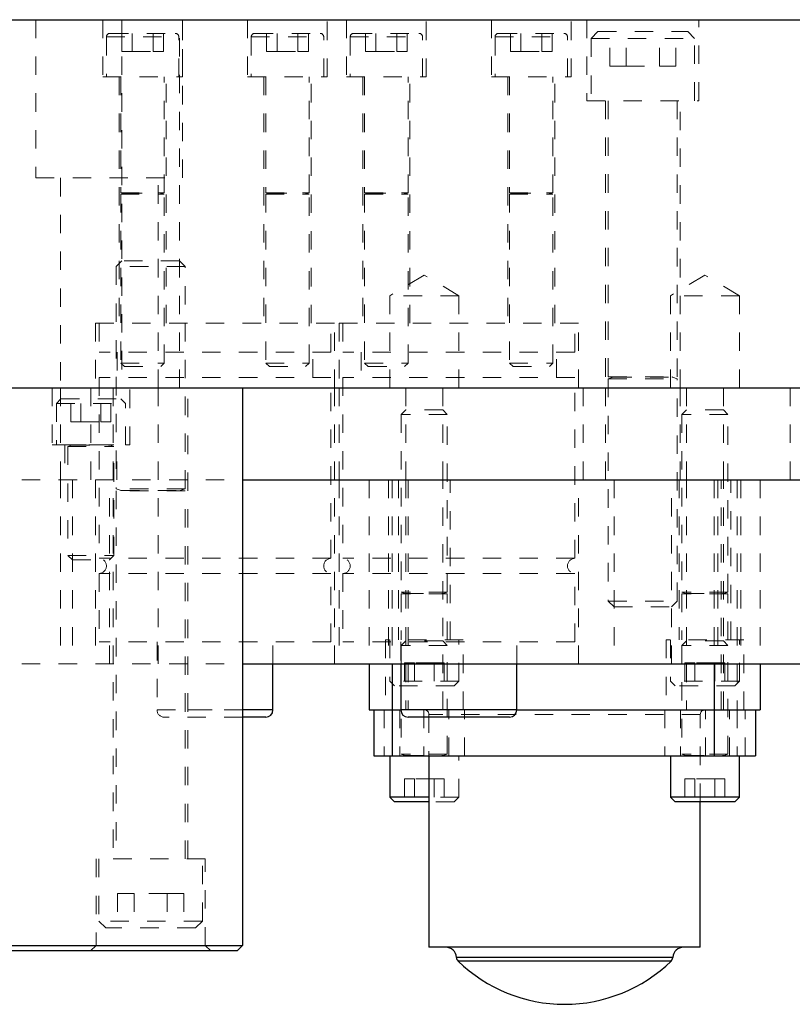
# Model space of a CAD drawing. Header units: inches. Extents: x 220 to 877, y 4 to 174.
# Tile 516 of 656: x 551.26 to 555.46, y 133.43 to 138.78. Entities that reach past the tile are written whole.
import ezdxf

# ---------------------------------------------------------------- set-up
doc = ezdxf.new("R2010")
doc.units = ezdxf.units.IN
doc.header["$LTSCALE"] = 0.5
doc.header["$MEASUREMENT"] = 0
doc.linetypes.add('HIDDEN', pattern=[0.225, 0.15, -0.075])
for name, color, linetype in [('DST-M-S', 53, 'Continuous'), ('PAD-M-S', 135, 'Continuous'), ('PBU-M-S', 8, 'Continuous'), ('PUN-M-S', 8, 'Continuous'), ('SVF-M-S', 8, 'Continuous')]:
    doc.layers.add(name, color=color, linetype=linetype)

msp = doc.modelspace()

# ---------------------------------------------------------------- linework, layer by layer
at = {"layer": 'DST-M-S', "linetype": 'Continuous', "lineweight": 25}
for p, q in [((541.97261, 138.77917), (575.47261, 138.77917)), ((541.97261, 136.77917), (575.47261, 136.77917)), ((552.47261, 136.77917), (552.47261, 133.74917)), ((552.63757, 135.02854), (552.63757, 135.27917)), ((553.33264, 135.27917), (553.33264, 135.02854)), ((553.96257, 135.02854), (553.96257, 135.27917)), ((552.63757, 135.02854), (552.47261, 135.02854)), ((552.5982, 134.98917), (552.47261, 134.98917)), ((553.96257, 135.02854), (553.33264, 135.02854)), ((553.9232, 134.98917), (553.37201, 134.98917)), ((548.47261, 133.74917), (552.47261, 133.74917)), ((552.44261, 133.71917), (548.50261, 133.71917)), ((552.47261, 133.74917), (552.44261, 133.71917))]:
    msp.add_line(p, q, dxfattribs=at)
at = {"layer": 'DST-M-S', "linetype": 'HIDDEN', "lineweight": 18}
for p, q in [((551.34911, 138.77917), (551.34911, 137.91917)), ((551.71237, 138.77917), (551.71237, 138.46869)), ((551.81636, 138.77917), (551.81636, 136.77917)), ((552.12886, 136.77917), (552.12886, 138.77917)), ((552.14544, 138.46869), (552.14544, 138.77917)), ((552.14611, 137.91917), (552.14611, 138.77917)), ((552.49977, 138.77917), (552.49977, 138.46869)), ((552.93284, 138.46869), (552.93284, 138.77917)), ((553.03737, 138.77917), (553.03737, 138.46869)), ((553.47044, 138.46869), (553.47044, 138.77917)), ((553.82477, 138.77917), (553.82477, 138.46869)), ((554.25784, 138.46869), (554.25784, 138.77917)), ((554.34311, 138.77917), (554.34311, 138.33917)), ((554.95211, 138.33917), (554.95211, 138.77917)), ((551.71237, 138.46869), (552.14544, 138.46869)), ((551.80095, 138.46869), (551.80095, 137.13011)), ((552.05686, 137.13011), (552.05686, 138.46869)), ((552.49977, 138.46869), (552.93284, 138.46869)), ((552.58835, 138.46869), (552.58835, 137.13011)), ((552.84426, 137.13011), (552.84426, 138.46869)), ((553.03737, 138.46869), (553.47044, 138.46869)), ((553.12595, 138.46869), (553.12595, 137.13011)), ((553.38186, 137.13011), (553.38186, 138.46869)), ((553.82477, 138.46869), (554.25784, 138.46869)), ((553.91335, 138.46869), (553.91335, 137.13011)), ((554.16926, 137.13011), (554.16926, 138.46869)), ((554.34311, 138.33917), (554.95211, 138.33917)), ((554.44461, 138.33917), (554.44461, 136.77917)), ((554.85061, 136.77917), (554.85061, 138.33917)), ((551.34911, 137.91917), (552.14611, 137.91917)), ((551.48211, 137.91917), (551.48211, 136.77917)), ((552.01311, 136.77917), (552.01311, 137.91917)), ((553.46011, 137.39183), (553.27261, 137.27917)), ((553.64761, 137.27917), (553.46011, 137.39183)), ((554.98511, 137.39183), (554.79761, 137.27917)), ((555.17261, 137.27917), (554.98511, 137.39183)), ((553.64761, 137.27917), (553.27261, 137.27917)), ((553.27261, 137.27917), (553.27261, 136.77917)), ((553.64761, 136.77917), (553.64761, 137.27917)), ((555.17261, 137.27917), (554.79761, 137.27917)), ((554.79761, 137.27917), (554.79761, 136.77917)), ((555.17261, 136.77917), (555.17261, 137.27917)), ((552.97261, 137.13011), (551.67261, 137.13011)), ((551.67261, 137.13011), (551.67261, 136.77917)), ((551.69268, 137.13011), (551.69268, 136.97263)), ((552.95253, 136.97263), (552.95253, 137.13011)), ((552.97261, 136.77917), (552.97261, 137.13011)), ((554.29761, 137.13011), (552.99761, 137.13011)), ((552.99761, 137.13011), (552.99761, 136.77917)), ((553.01768, 137.13011), (553.01768, 136.97263)), ((554.27753, 136.97263), (554.27753, 137.13011)), ((554.29761, 136.77917), (554.29761, 137.13011)), ((552.95253, 136.97263), (551.69268, 136.97263)), ((551.79111, 136.97263), (551.79111, 136.83484)), ((552.8541, 136.83484), (552.8541, 136.97263)), ((554.27753, 136.97263), (553.01768, 136.97263)), ((553.11611, 136.97263), (553.11611, 136.83484)), ((554.1791, 136.83484), (554.1791, 136.97263)), ((552.95253, 136.83484), (551.69268, 136.83484)), ((551.69268, 136.83484), (551.69268, 135.85251)), ((552.95253, 135.85251), (552.95253, 136.83484)), ((554.27753, 136.83484), (553.01768, 136.83484)), ((553.01768, 136.83484), (553.01768, 135.85251)), ((554.27753, 135.85251), (554.27753, 136.83484)), ((551.76961, 136.77917), (551.76961, 134.21917)), ((552.17561, 134.21917), (552.17561, 136.77917)), ((552.95253, 135.85251), (551.69268, 135.85251)), ((554.27753, 135.85251), (553.01768, 135.85251)), ((552.95253, 135.76992), (551.69268, 135.76992)), ((551.69268, 135.76992), (551.69268, 135.39783)), ((552.95253, 135.39783), (552.95253, 135.76992)), ((554.27753, 135.76992), (553.01768, 135.76992)), ((553.01768, 135.76992), (553.01768, 135.39783)), ((554.27753, 135.39783), (554.27753, 135.76992)), ((552.95253, 135.39783), (551.69268, 135.39783)), ((552.00764, 135.39783), (552.00764, 135.02854)), ((552.63757, 135.27917), (552.63757, 135.39783)), ((554.27753, 135.39783), (553.01768, 135.39783)), ((553.33264, 135.39783), (553.33264, 135.27917)), ((553.96257, 135.27917), (553.96257, 135.39783)), ((552.00764, 135.02854), (552.63757, 135.02854)), ((552.47261, 135.02854), (552.00764, 135.02854)), ((552.47261, 134.98917), (552.04701, 134.98917)), ((553.33264, 135.02854), (553.96257, 135.02854)), ((552.26951, 134.21917), (551.67571, 134.21917)), ((551.67571, 134.21917), (551.67571, 133.74917)), ((552.26951, 133.74917), (552.26951, 134.21917)), ((551.67571, 133.74917), (551.64571, 133.71917)), ((552.29951, 133.71917), (552.26951, 133.74917))]:
    msp.add_line(p, q, dxfattribs=at)
for centre, radius, start, end in [((551.69072, 135.81121), 0.04134, 272.7294, 87.2706), ((552.95449, 135.81121), 0.04134, 92.7294, 267.2706), ((553.01572, 135.81121), 0.04134, 272.7294, 87.2706), ((554.27949, 135.81121), 0.04134, 92.7294, 267.2706), ((552.04701, 135.02854), 0.03937, 180, 270)]:
    msp.add_arc(centre, radius, start, end, dxfattribs=at)
at = {"layer": 'DST-M-S', "linetype": 'Continuous', "lineweight": 25}
for centre, start, end in [((552.5982, 135.02854), 270, 0), ((553.37201, 135.02854), 180, 270), ((553.9232, 135.02854), 270, 0)]:
    msp.add_arc(centre, 0.03937, start, end, dxfattribs=at)
at = {"layer": 'PAD-M-S', "linetype": 'HIDDEN', "lineweight": 18}
for p, q in [((548.47261, 136.27917), (552.47261, 136.27917)), ((551.48211, 136.27917), (551.48211, 135.27917)), ((551.54711, 136.27917), (551.54711, 135.27917)), ((551.67261, 136.27917), (551.67261, 135.27917)), ((551.74811, 135.27917), (551.74811, 136.27917)), ((552.01311, 135.27917), (552.01311, 136.27917)), ((552.97261, 135.27917), (552.97261, 136.27917)), ((552.99761, 136.27917), (552.99761, 135.27917)), ((553.16011, 136.27917), (553.16011, 135.27917)), ((553.26511, 136.27917), (553.26511, 135.27917)), ((553.26511, 136.27917), (553.26511, 135.27917)), ((553.28511, 136.27917), (553.28511, 135.02917)), ((553.28511, 136.27917), (553.28511, 135.27917)), ((553.31961, 136.27917), (553.31961, 135.40917)), ((553.35961, 136.27917), (553.35961, 135.02917)), ((553.37261, 136.27917), (553.37261, 135.02917)), ((553.56061, 135.02917), (553.56061, 136.27917)), ((553.60061, 135.40917), (553.60061, 136.27917)), ((554.29761, 135.27917), (554.29761, 136.27917)), ((554.49136, 136.27917), (554.49136, 135.27917)), ((554.80386, 135.27917), (554.80386, 136.27917)), ((554.84461, 136.27917), (554.84461, 135.40917)), ((554.88461, 136.27917), (554.88461, 135.02917)), ((555.03511, 136.27917), (555.03511, 135.27917)), ((555.05511, 136.27917), (555.05511, 135.27917)), ((555.07261, 135.02917), (555.07261, 136.27917)), ((555.08561, 135.02917), (555.08561, 136.27917)), ((555.12561, 135.40917), (555.12561, 136.27917)), ((555.16011, 136.27917), (555.16011, 135.02917)), ((555.18011, 136.27917), (555.18011, 135.27917)), ((555.28511, 136.27917), (555.28511, 135.27917)), ((553.67111, 135.40917), (553.24911, 135.40917)), ((553.24911, 135.40917), (553.24911, 135.02917)), ((553.67111, 135.02917), (553.67111, 135.40917)), ((555.19611, 135.40917), (554.77411, 135.40917)), ((554.77411, 135.40917), (554.77411, 135.02917)), ((555.19611, 135.02917), (555.19611, 135.40917)), ((548.47261, 135.27917), (552.47261, 135.27917)), ((553.24136, 135.02917), (553.24136, 134.77917)), ((553.28511, 135.02917), (553.28511, 134.77917)), ((553.32729, 135.02917), (553.32729, 134.77917)), ((553.33264, 135.02917), (553.96257, 135.02917)), ((553.45661, 135.02917), (553.45661, 134.77917)), ((553.59292, 134.77917), (553.59292, 135.02917)), ((553.67886, 134.77917), (553.67886, 135.02917)), ((554.76636, 135.02917), (554.76636, 134.77917)), ((554.85229, 135.02917), (554.85229, 134.77917)), ((554.98861, 134.77917), (554.98861, 135.02917)), ((555.11792, 134.77917), (555.11792, 135.02917)), ((555.16011, 135.02917), (555.16011, 134.77917)), ((555.20386, 134.77917), (555.20386, 135.02917))]:
    msp.add_line(p, q, dxfattribs=at)
at = {"layer": 'PAD-M-S', "linetype": 'Continuous', "lineweight": 25}
for p, q in [((552.47261, 136.27917), (560.14761, 136.27917)), ((552.47261, 135.27917), (560.14761, 135.27917)), ((553.16011, 135.27917), (553.16011, 135.02917)), ((553.28511, 135.27917), (553.28511, 135.02917)), ((555.03511, 135.27917), (555.03511, 135.02917)), ((555.28511, 135.27917), (555.28511, 135.02917)), ((553.16011, 135.02917), (553.28511, 135.02917)), ((553.18511, 135.02917), (553.18511, 134.77917)), ((553.28511, 135.02917), (553.28511, 134.77917)), ((553.28511, 135.02917), (553.33264, 135.02917)), ((553.96257, 135.02917), (555.03511, 135.02917)), ((555.03511, 135.02917), (555.03511, 134.77917)), ((555.03511, 135.02917), (555.28511, 135.02917)), ((555.26011, 135.02917), (555.26011, 134.77917)), ((553.18511, 134.77917), (553.28511, 134.77917)), ((553.28511, 134.77917), (555.03511, 134.77917)), ((555.03511, 134.77917), (555.26011, 134.77917))]:
    msp.add_line(p, q, dxfattribs=at)
at = {"layer": 'PBU-M-S', "linetype": 'HIDDEN', "lineweight": 18}
for p, q in [((551.43661, 136.77917), (551.43661, 136.46917)), ((551.48211, 136.77917), (551.48211, 136.27917)), ((551.64761, 136.77917), (551.64761, 136.27917)), ((551.85861, 136.46917), (551.85861, 136.77917)), ((552.01311, 136.27917), (552.01311, 136.77917)), ((552.97261, 136.77917), (552.97261, 136.27917)), ((552.99761, 136.27917), (552.99761, 136.77917)), ((553.35961, 136.77917), (553.35961, 136.27917)), ((553.56061, 136.27917), (553.56061, 136.77917)), ((554.32261, 136.27917), (554.32261, 136.77917)), ((554.44461, 136.77917), (554.44461, 136.27917)), ((554.85061, 136.27917), (554.85061, 136.77917)), ((554.88461, 136.77917), (554.88461, 136.27917)), ((555.08561, 136.27917), (555.08561, 136.77917)), ((555.44761, 136.77917), (555.44761, 136.27917)), ((551.43661, 136.46917), (551.85861, 136.46917)), ((551.50711, 136.46917), (551.50711, 136.27917)), ((551.78811, 136.27917), (551.78811, 136.46917)), ((548.47261, 136.27917), (552.47261, 136.27917))]:
    msp.add_line(p, q, dxfattribs=at)
at = {"layer": 'PBU-M-S', "linetype": 'Continuous', "lineweight": 25}
msp.add_line((552.47261, 136.27917), (560.14761, 136.27917), dxfattribs=at)
at = {"layer": 'PUN-M-S', "linetype": 'HIDDEN', "lineweight": 18}
for p, q in [((553.37261, 136.27917), (553.37261, 135.02917)), ((555.07261, 135.02917), (555.07261, 136.27917)), ((553.48511, 135.00417), (553.48511, 134.77917)), ((554.96011, 135.00417), (553.4869, 135.00417)), ((554.96011, 134.52917), (554.96011, 135.00417)), ((553.63459, 133.68432), (554.81062, 133.68432)), ((553.64362, 133.66446), (554.80159, 133.66446))]:
    msp.add_line(p, q, dxfattribs=at)
at = {"layer": 'PUN-M-S', "linetype": 'Continuous', "lineweight": 25}
for p, q in [((553.48511, 134.77917), (553.48511, 133.73917)), ((554.96011, 133.73917), (554.96011, 134.52917)), ((554.96011, 133.73917), (553.48511, 133.73917)), ((554.81062, 133.68432), (553.63459, 133.68432)), ((554.80159, 133.66446), (553.64362, 133.66446))]:
    msp.add_line(p, q, dxfattribs=at)
at = {"layer": 'PUN-M-S', "linetype": 'HIDDEN', "lineweight": 18}
for centre, start, end in [((553.46011, 135.00417), 0, 90), ((554.98511, 135.00417), 90, 180)]:
    msp.add_arc(centre, 0.025, start, end, dxfattribs=at)
at = {"layer": 'PUN-M-S', "linetype": 'Continuous', "lineweight": 25}
for centre, radius, start, end in [((553.57668, 133.68117), 0.058, 3.11835, 90), ((554.86853, 133.68117), 0.058, 90, 176.88165), ((553.66455, 133.68595), 0.03, 183.11835, 225.76759), ((554.22261, 134.25917), 0.83, 225.76759, 270), ((554.22261, 134.25917), 0.83, 270, 314.23241), ((554.78066, 133.68595), 0.03, 314.23241, 356.88165)]:
    msp.add_arc(centre, radius, start, end, dxfattribs=at)
at = {"layer": 'SVF-M-S', "linetype": 'HIDDEN', "lineweight": 18}
for p, q in [((551.73205, 138.68523), (552.12392, 138.68523)), ((551.73205, 138.68523), (551.73205, 138.46869)), ((551.75174, 138.70491), (552.10607, 138.70491)), ((551.81525, 138.60649), (551.81525, 138.70491)), ((551.87208, 138.60649), (551.87208, 138.70491)), ((551.98573, 138.60649), (551.98573, 138.70491)), ((552.04256, 138.60649), (552.04256, 138.70491)), ((552.12575, 138.46869), (552.12575, 138.68523)), ((552.51946, 138.68523), (552.91132, 138.68523)), ((552.51946, 138.68523), (552.51946, 138.46869)), ((552.53914, 138.70491), (552.89347, 138.70491)), ((552.60265, 138.60649), (552.60265, 138.70491)), ((552.65948, 138.60649), (552.65948, 138.70491)), ((552.77313, 138.60649), (552.77313, 138.70491)), ((552.82996, 138.60649), (552.82996, 138.70491)), ((552.91316, 138.46869), (552.91316, 138.68523)), ((553.05705, 138.68523), (553.44892, 138.68523)), ((553.05705, 138.68523), (553.05705, 138.46869)), ((553.07674, 138.70491), (553.43107, 138.70491)), ((553.14025, 138.60649), (553.14025, 138.70491)), ((553.19708, 138.60649), (553.19708, 138.70491)), ((553.31073, 138.60649), (553.31073, 138.70491)), ((553.36756, 138.60649), (553.36756, 138.70491)), ((553.45075, 138.46869), (553.45075, 138.68523)), ((553.84446, 138.68523), (554.23632, 138.68523)), ((553.84446, 138.68523), (553.84446, 138.46869)), ((553.86414, 138.70491), (554.21847, 138.70491)), ((553.92765, 138.60649), (553.92765, 138.70491)), ((553.98448, 138.60649), (553.98448, 138.70491)), ((554.09813, 138.60649), (554.09813, 138.70491)), ((554.15496, 138.60649), (554.15496, 138.70491)), ((554.23816, 138.46869), (554.23816, 138.68523)), ((554.40386, 138.71417), (554.36636, 138.67667)), ((554.36636, 138.67667), (554.92886, 138.67667)), ((554.36636, 138.67667), (554.36636, 138.33917)), ((554.40386, 138.71417), (554.89136, 138.71417)), ((554.46747, 138.52667), (554.46747, 138.71417)), ((554.55754, 138.52667), (554.55754, 138.71417)), ((554.73767, 138.52667), (554.73767, 138.71417)), ((554.82774, 138.52667), (554.82774, 138.71417)), ((554.92886, 138.67667), (554.89136, 138.71417)), ((554.92886, 138.33917), (554.92886, 138.67667)), ((551.81525, 138.60649), (551.87208, 138.60649)), ((551.87208, 138.60649), (551.98573, 138.60649)), ((551.98573, 138.60649), (552.04256, 138.60649)), ((552.60265, 138.60649), (552.65948, 138.60649)), ((552.65948, 138.60649), (552.77313, 138.60649)), ((552.77313, 138.60649), (552.82996, 138.60649)), ((553.14025, 138.60649), (553.19708, 138.60649)), ((553.19708, 138.60649), (553.31073, 138.60649)), ((553.31073, 138.60649), (553.36756, 138.60649)), ((553.92765, 138.60649), (553.98448, 138.60649)), ((553.98448, 138.60649), (554.09813, 138.60649)), ((554.09813, 138.60649), (554.15496, 138.60649)), ((554.46747, 138.52667), (554.55754, 138.52667)), ((554.55754, 138.52667), (554.73767, 138.52667)), ((554.73767, 138.52667), (554.82774, 138.52667)), ((551.81079, 138.46869), (551.81079, 137.83838)), ((552.04701, 137.83838), (552.04701, 138.46869)), ((552.5982, 138.46869), (552.5982, 137.83838)), ((552.83442, 137.83838), (552.83442, 138.46869)), ((553.13579, 138.46869), (553.13579, 137.83838)), ((553.37201, 137.83838), (553.37201, 138.46869)), ((553.9232, 138.46869), (553.9232, 137.83838)), ((554.15942, 137.83838), (554.15942, 138.46869)), ((554.46011, 138.33917), (554.46011, 136.83877)), ((554.83511, 136.83877), (554.83511, 138.33917)), ((551.81079, 137.83838), (552.04701, 137.83838)), ((551.82628, 137.83685), (551.81079, 137.83121)), ((551.81079, 137.83121), (552.04701, 137.83121)), ((551.81079, 137.83121), (551.81079, 136.91358)), ((551.82628, 137.83685), (552.02978, 137.83685)), ((552.04701, 137.83121), (552.03153, 137.83685)), ((552.04701, 136.91358), (552.04701, 137.83121)), ((552.5982, 137.83838), (552.83442, 137.83838)), ((552.61368, 137.83685), (552.5982, 137.83121)), ((552.5982, 137.83121), (552.83442, 137.83121)), ((552.5982, 137.83121), (552.5982, 136.91358)), ((552.61368, 137.83685), (552.81718, 137.83685)), ((552.83442, 137.83121), (552.81893, 137.83685)), ((552.83442, 136.91358), (552.83442, 137.83121)), ((553.13579, 137.83838), (553.37201, 137.83838)), ((553.15128, 137.83685), (553.13579, 137.83121)), ((553.13579, 137.83121), (553.37201, 137.83121)), ((553.13579, 137.83121), (553.13579, 136.91358)), ((553.15128, 137.83685), (553.35478, 137.83685)), ((553.37201, 137.83121), (553.35653, 137.83685)), ((553.37201, 136.91358), (553.37201, 137.83121)), ((553.9232, 137.83838), (554.15942, 137.83838)), ((553.93868, 137.83685), (553.9232, 137.83121)), ((553.9232, 137.83121), (554.15942, 137.83121)), ((553.9232, 137.83121), (553.9232, 136.91358)), ((553.93868, 137.83685), (554.14218, 137.83685)), ((554.15942, 137.83121), (554.14393, 137.83685)), ((554.15942, 136.91358), (554.15942, 137.83121)), ((551.81636, 137.46917), (551.78511, 137.43792)), ((552.12886, 137.46917), (551.81636, 137.46917)), ((552.16011, 137.43792), (552.12886, 137.46917)), ((552.16011, 137.43792), (551.78511, 137.43792)), ((551.78511, 137.43792), (551.78511, 136.23093)), ((552.16011, 136.23093), (552.16011, 137.43792)), ((551.81079, 136.91358), (552.04701, 136.91358)), ((551.81079, 136.91358), (551.83048, 136.89389)), ((552.02733, 136.89389), (552.04701, 136.91358)), ((552.5982, 136.91358), (552.83442, 136.91358)), ((552.5982, 136.91358), (552.61788, 136.89389)), ((552.81473, 136.89389), (552.83442, 136.91358)), ((553.13579, 136.91358), (553.37201, 136.91358)), ((553.13579, 136.91358), (553.15548, 136.89389)), ((553.35233, 136.89389), (553.37201, 136.91358)), ((553.9232, 136.91358), (554.15942, 136.91358)), ((553.9232, 136.91358), (553.94288, 136.89389)), ((554.13973, 136.89389), (554.15942, 136.91358)), ((551.83048, 136.89389), (552.02733, 136.89389)), ((552.61788, 136.89389), (552.81473, 136.89389)), ((553.15548, 136.89389), (553.35233, 136.89389)), ((553.94288, 136.89389), (554.13973, 136.89389)), ((554.46011, 136.83877), (554.83511, 136.83877)), ((554.48716, 136.83725), (554.46011, 136.8274)), ((554.46011, 136.8274), (554.83511, 136.8274)), ((554.46011, 136.8274), (554.46011, 135.62042)), ((554.48716, 136.83725), (554.80626, 136.83725)), ((554.83511, 136.8274), (554.80805, 136.83725)), ((554.83511, 135.62042), (554.83511, 136.8274)), ((551.48511, 136.71917), (551.46011, 136.69417)), ((551.46011, 136.69417), (551.83511, 136.69417)), ((551.46011, 136.69417), (551.46011, 136.46917)), ((551.48511, 136.71917), (551.81011, 136.71917)), ((551.53935, 136.59417), (551.53935, 136.71917)), ((551.59348, 136.59417), (551.59348, 136.71917)), ((551.70173, 136.59417), (551.70173, 136.71917)), ((551.75586, 136.59417), (551.75586, 136.71917)), ((551.83511, 136.69417), (551.81011, 136.71917)), ((551.83511, 136.46917), (551.83511, 136.69417)), ((553.35961, 136.65917), (553.33511, 136.63467)), ((553.56061, 136.65917), (553.35961, 136.65917)), ((553.58511, 136.63467), (553.56061, 136.65917)), ((554.88461, 136.65917), (554.86011, 136.63467)), ((555.08561, 136.65917), (554.88461, 136.65917)), ((555.11011, 136.63467), (555.08561, 136.65917)), ((551.53935, 136.59417), (551.59348, 136.59417)), ((551.59348, 136.59417), (551.70173, 136.59417)), ((551.70173, 136.59417), (551.75586, 136.59417)), ((553.58511, 136.63467), (553.33511, 136.63467)), ((553.33511, 136.63467), (553.33511, 135.66848)), ((553.58511, 135.66848), (553.58511, 136.63467)), ((555.11011, 136.63467), (554.86011, 136.63467)), ((554.86011, 136.63467), (554.86011, 135.66848)), ((555.11011, 135.66848), (555.11011, 136.63467)), ((551.52261, 136.46917), (551.52261, 136.46877)), ((551.52261, 136.46877), (551.77261, 136.46877)), ((551.54291, 136.46725), (551.52261, 136.45986)), ((551.52261, 136.45986), (551.77261, 136.45986)), ((551.52261, 136.45986), (551.52261, 135.86867)), ((551.54291, 136.46725), (551.75052, 136.46725)), ((551.77261, 136.45986), (551.7523, 136.46725)), ((551.77261, 136.46877), (551.77261, 136.46917)), ((551.77261, 135.86867), (551.77261, 136.45986)), ((552.16011, 136.23093), (551.78511, 136.23093)), ((551.78511, 136.23093), (551.81216, 136.22109)), ((552.16011, 136.21956), (551.78511, 136.21956)), ((551.78511, 136.21956), (551.78511, 134.21917)), ((551.81216, 136.22109), (552.13126, 136.22109)), ((552.13305, 136.22109), (552.16011, 136.23093)), ((552.16011, 134.21917), (552.16011, 136.21956)), ((551.52261, 135.86867), (551.77261, 135.86867)), ((551.52261, 135.86867), (551.54711, 135.84417)), ((551.54711, 135.84417), (551.74811, 135.84417)), ((551.74811, 135.84417), (551.77261, 135.86867)), ((553.58511, 135.66848), (553.33511, 135.66848)), ((553.33511, 135.66848), (553.35541, 135.66109)), ((553.58511, 135.65956), (553.33511, 135.65956)), ((553.33511, 135.65956), (553.33511, 135.40917)), ((553.35541, 135.66109), (553.56302, 135.66109)), ((553.5648, 135.66109), (553.58511, 135.66848)), ((553.58511, 135.40917), (553.58511, 135.65956)), ((555.11011, 135.66848), (554.86011, 135.66848)), ((554.86011, 135.66848), (554.88041, 135.66109)), ((555.11011, 135.65956), (554.86011, 135.65956)), ((554.86011, 135.65956), (554.86011, 135.40917)), ((554.88041, 135.66109), (555.08802, 135.66109)), ((555.0898, 135.66109), (555.11011, 135.66848)), ((555.11011, 135.40917), (555.11011, 135.65956)), ((554.46011, 135.62042), (554.83511, 135.62042)), ((554.46011, 135.62042), (554.49136, 135.58917)), ((554.49136, 135.58917), (554.80386, 135.58917)), ((554.80386, 135.58917), (554.83511, 135.62042)), ((553.27261, 135.40917), (553.27261, 135.18417)), ((553.64761, 135.18417), (553.64761, 135.40917)), ((554.79761, 135.40917), (554.79761, 135.18417)), ((555.17261, 135.18417), (555.17261, 135.40917)), ((553.35961, 135.40417), (553.33511, 135.37967)), ((553.58511, 135.37967), (553.33511, 135.37967)), ((553.33511, 135.37967), (553.33511, 134.78848)), ((553.56061, 135.40417), (553.35961, 135.40417)), ((553.58511, 135.37967), (553.56061, 135.40417)), ((553.58511, 134.78848), (553.58511, 135.37967)), ((554.88461, 135.40417), (554.86011, 135.37967)), ((555.11011, 135.37967), (554.86011, 135.37967)), ((554.86011, 135.37967), (554.86011, 134.78848)), ((555.08561, 135.40417), (554.88461, 135.40417)), ((555.11011, 135.37967), (555.08561, 135.40417)), ((555.11011, 134.78848), (555.11011, 135.37967)), ((553.40598, 135.28417), (553.35185, 135.28417)), ((553.35185, 135.28417), (553.35185, 135.15917)), ((553.40598, 135.28417), (553.40598, 135.15917)), ((553.51423, 135.28417), (553.40598, 135.28417)), ((553.51423, 135.28417), (553.51423, 135.15917)), ((553.56836, 135.28417), (553.51423, 135.28417)), ((553.56836, 135.28417), (553.56836, 135.15917)), ((554.93098, 135.28417), (554.87685, 135.28417)), ((554.87685, 135.28417), (554.87685, 135.15917)), ((554.93098, 135.28417), (554.93098, 135.15917)), ((555.03923, 135.28417), (554.93098, 135.28417)), ((555.03923, 135.28417), (555.03923, 135.15917)), ((555.09336, 135.28417), (555.03923, 135.28417)), ((555.09336, 135.28417), (555.09336, 135.15917)), ((553.64761, 135.18417), (553.27261, 135.18417)), ((553.27261, 135.18417), (553.29761, 135.15917)), ((553.62261, 135.15917), (553.29761, 135.15917)), ((553.62261, 135.15917), (553.64761, 135.18417)), ((555.17261, 135.18417), (554.79761, 135.18417)), ((554.79761, 135.18417), (554.82261, 135.15917)), ((555.14761, 135.15917), (554.82261, 135.15917)), ((555.14761, 135.15917), (555.17261, 135.18417)), ((553.58511, 134.78848), (553.33511, 134.78848)), ((553.33511, 134.78848), (553.35541, 134.78109)), ((553.58511, 134.77956), (553.33511, 134.77956)), ((553.33511, 134.77956), (553.33511, 134.77917)), ((553.35541, 134.78109), (553.56302, 134.78109)), ((553.5648, 134.78109), (553.58511, 134.78848)), ((553.58511, 134.77917), (553.58511, 134.77956)), ((553.64761, 134.55417), (553.64761, 134.77917)), ((555.11011, 134.78848), (554.86011, 134.78848)), ((554.86011, 134.78848), (554.88041, 134.78109)), ((555.11011, 134.77956), (554.86011, 134.77956)), ((554.86011, 134.77956), (554.86011, 134.77917)), ((554.88041, 134.78109), (555.08802, 134.78109)), ((555.0898, 134.78109), (555.11011, 134.78848)), ((555.11011, 134.77917), (555.11011, 134.77956)), ((553.40598, 134.65417), (553.35185, 134.65417)), ((553.35185, 134.65417), (553.35185, 134.52917)), ((553.40598, 134.65417), (553.40598, 134.52917)), ((553.51423, 134.65417), (553.40598, 134.65417)), ((553.51423, 134.65417), (553.51423, 134.52917)), ((553.56836, 134.65417), (553.51423, 134.65417)), ((553.56836, 134.65417), (553.56836, 134.52917)), ((554.93098, 134.65417), (554.87685, 134.65417)), ((554.87685, 134.65417), (554.87685, 134.52917)), ((554.93098, 134.65417), (554.93098, 134.52917)), ((555.03923, 134.65417), (554.93098, 134.65417)), ((555.03923, 134.65417), (555.03923, 134.52917)), ((555.09336, 134.65417), (555.03923, 134.65417)), ((555.09336, 134.65417), (555.09336, 134.52917)), ((553.64761, 134.55417), (553.48511, 134.55417)), ((553.62261, 134.52917), (553.64761, 134.55417)), ((553.62261, 134.52917), (553.48511, 134.52917)), ((551.69136, 134.21917), (551.69136, 133.88167)), ((552.25386, 133.88167), (552.25386, 134.21917)), ((551.88254, 134.03167), (551.79247, 134.03167)), ((551.79247, 134.03167), (551.79247, 133.84417)), ((551.88254, 134.03167), (551.88254, 133.84417)), ((552.06267, 134.03167), (551.88254, 134.03167)), ((552.06267, 134.03167), (552.06267, 133.84417)), ((552.15274, 134.03167), (552.06267, 134.03167)), ((552.15274, 134.03167), (552.15274, 133.84417)), ((552.25386, 133.88167), (551.69136, 133.88167)), ((551.69136, 133.88167), (551.72886, 133.84417)), ((552.21636, 133.84417), (552.25386, 133.88167)), ((552.21636, 133.84417), (551.72886, 133.84417))]:
    msp.add_line(p, q, dxfattribs=at)
at = {"layer": 'SVF-M-S', "linetype": 'Continuous', "lineweight": 25}
for p, q in [((553.27261, 134.77917), (553.27261, 134.55417)), ((554.79761, 134.77917), (554.79761, 134.55417)), ((555.17261, 134.55417), (555.17261, 134.77917)), ((553.27261, 134.55417), (553.29761, 134.52917)), ((553.48511, 134.55417), (553.27261, 134.55417)), ((554.79761, 134.55417), (554.82261, 134.52917)), ((555.17261, 134.55417), (554.79761, 134.55417)), ((555.14761, 134.52917), (555.17261, 134.55417)), ((553.48511, 134.52917), (553.29761, 134.52917)), ((555.14761, 134.52917), (554.82261, 134.52917))]:
    msp.add_line(p, q, dxfattribs=at)
at = {"layer": 'SVF-M-S', "linetype": 'HIDDEN', "lineweight": 18}
for centre, radius, start, end in [((551.75174, 138.68523), 0.01969, 90, 180), ((552.10607, 138.68523), 0.01969, 0, 90), ((552.53914, 138.68523), 0.01969, 90, 180), ((552.89347, 138.68523), 0.01969, 0, 90), ((553.07674, 138.68523), 0.01969, 90, 180), ((553.43107, 138.68523), 0.01969, 0, 90), ((553.86414, 138.68523), 0.01969, 90, 180), ((554.21847, 138.68523), 0.01969, 0, 90), ((551.82601, 137.83759), 0.000787, 290, 90), ((552.0318, 137.83759), 0.000787, 90, 250), ((552.61342, 137.83759), 0.000787, 290, 90), ((552.8192, 137.83759), 0.000787, 90, 250), ((553.15101, 137.83759), 0.000787, 290, 90), ((553.3568, 137.83759), 0.000787, 90, 250), ((553.93842, 137.83759), 0.000787, 290, 90), ((554.1442, 137.83759), 0.000787, 90, 250), ((554.48689, 136.83799), 0.000787, 290, 90), ((554.80832, 136.83799), 0.000787, 90, 250), ((551.54264, 136.46799), 0.000787, 290, 90), ((551.75257, 136.46799), 0.000787, 90, 250), ((551.81189, 136.22035), 0.000787, 270, 70), ((552.13332, 136.22035), 0.000787, 110, 270), ((553.35514, 135.66035), 0.000787, 270, 70), ((553.56507, 135.66035), 0.000787, 110, 270), ((554.88014, 135.66035), 0.000787, 270, 70), ((555.09007, 135.66035), 0.000787, 110, 270), ((553.35514, 134.78035), 0.000787, 270, 70), ((553.56507, 134.78035), 0.000787, 110, 270), ((554.88014, 134.78035), 0.000787, 270, 70), ((555.09007, 134.78035), 0.000787, 110, 270)]:
    msp.add_arc(centre, radius, start, end, dxfattribs=at)

doc.saveas('drawing.dxf')
